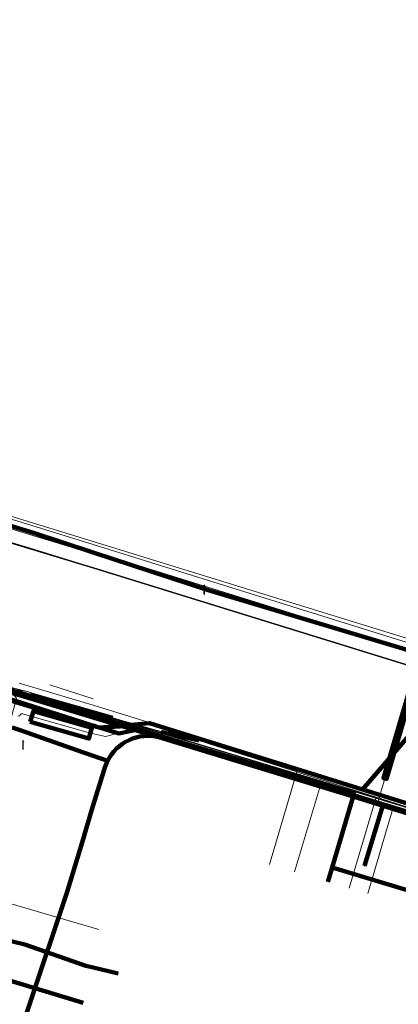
# Model space of a CAD drawing. Extents: x 152558 to 154479, y 462974 to 463683.
# Tile 525 of 638: x 153993 to 154028, y 463363 to 463452. Entities that reach past the tile are written whole.
import ezdxf
from ezdxf.lldxf.tags import DXFTag

# ---------------------------------------------------------------- set-up
doc = ezdxf.new("R2010")
doc.units = 0
doc.header["$LTSCALE"] = 0.2
doc.layers.get('0').update_dxf_attribs({"linetype": 'CONTINUOUS'})
for name, color, linetype, lineweight in [('B-RO-KL-DATA_COAXIAAL_17_ZIGGO BV-G', 90, 'KL-DATA-N', 18), ('B-RO-KL-DATA_COAXIAAL_7_ZIGGO BV-G', 90, 'KL-DATA-N', 18), ('B-RO-KL-DATA_DUCT_ZIGGO BV-G', 90, 'CONTINUOUS', 100), ('B-RO-KL-DATA_EUROFIBER NEDERLAND BV-G', 90, 'KL-DATA-N', 18), ('B-RO-KL-DATA_HULPSTUK_KPN BV-S', 90, 'CONTINUOUS', 25), ('B-RO-KL-DATA_KABELBED_KPN BV-G', 90, 'CONTINUOUS', 100), ('B-RO-KL-DATA_KABELBED_ZIGGO BV-G', 90, 'CONTINUOUS', 100), ('B-RO-KL-DATA_MANTELBUIS_ASBESTCEMENT_1_KPN BV-G', 90, 'CONTINUOUS', 100), ('B-RO-KL-DATA_MANTELBUIS_BETON_KPN BV-G', 90, 'CONTINUOUS', 100), ('B-RO-KL-DATA_MANTELBUIS_KPN BV-G', 90, 'CONTINUOUS', 100), ('B-RO-KL-DATA_MANTELBUIS_PVC_1_KPN BV-G', 90, 'CONTINUOUS', 100), ('B-RO-KL-DATA_MANTELBUIS_ZIGGO BV-G', 90, 'CONTINUOUS', 100), ('B-RO-KL-DATA_REGGEFIBER OPERATOR BV-G', 90, 'KL-DATA-N', 18), ('B-RO-KL-DATA_STEDIN NETBEHEER BV-G', 90, 'KL-DATA-N', 18), ('B-RO-KL-ET_LS_400 V_STEDIN NETBEHEER BV-G', 190, 'KL-LS-N', 18), ('B-RO-KL-ET_LS_GEMEENTE AMERSFOORT-S', 190, 'CONTINUOUS', 25), ('B-RO-KL-ET_LS_MANTELBUIS_PVC_75_STEDIN NETBEHEER BV-G', 190, 'CONTINUOUS', 100), ('B-RO-KL-ET_LS_MANTELBUIS_STEDIN NETBEHEER BV-G', 190, 'CONTINUOUS', 100), ('B-RO-KL-ET_MS_10 KV_STEDIN NETBEHEER BV-G', 130, 'KL-MS-N', 18), ('B-RO-KL-GAS_LD_GRIJS GIETIJZER_274_0.1 BAR_STEDIN NETBEHEER BV-G', 50, 'KL-GAS-LD-N', 18), ('B-RO-KL-GAS_LD_MANTELBUIS_GRIJS GIETIJZER_274_STEDIN NETBEHEER BV-G', 50, 'CONTINUOUS', 100), ('B-RO-KL-GAS_LD_PE_32_0.1 BAR_STEDIN NETBEHEER BV-G', 50, 'KL-GAS-LD-N', 18), ('B-RO-KL-GAS_LD_PE_40_0.1 BAR_STEDIN NETBEHEER BV-G', 50, 'KL-GAS-LD-N', 18), ('B-RO-KL-GAS_LD_PVC_160_0.1 BAR_STEDIN NETBEHEER BV-G', 50, 'KL-GAS-LD-N', 18), ('B-RO-KL-WATER_150_VITENS-G', 170, 'KL-WATER-N', 18)]:
    doc.layers.add(name, color=color, linetype=linetype, lineweight=lineweight)
doc.styles.add('NLCS-ISO', font='NLCS-ISO.ttf')
tags = doc.linetypes.add('KL-DATA-N', pattern='A,4,-1,[101,NLCS.SHX,S=0.5,R=0,X=0,Y=0],-1,4,-1,["D",Standard,S=1,R=0,X=-0.25,Y=-0.5],-1.5', length=12.5).pattern_tags.tags
tags[18] = DXFTag(74, 10)
tags = doc.linetypes.add('KL-GAS-LD-N', pattern='A,4,-1,[69,NLCS.SHX,S=0.5,R=0,X=0,Y=0],-1,4,-1,["L",Standard,S=1,R=0,X=0.25,Y=-0.5],-2', length=13).pattern_tags.tags
tags[18] = DXFTag(74, 10)
tags = doc.linetypes.add('KL-LS-N', pattern='A,4,-1,[103,NLCS.SHX,S=0.75,R=0,X=0,Y=0],-1,4,-1,["L",Standard,S=1,R=0,X=0,Y=-0.5],-2', length=13).pattern_tags.tags
tags[18] = DXFTag(74, 10)
tags = doc.linetypes.add('KL-MS-N', pattern='A,4,-1,[103,NLCS.SHX,S=0.75,R=0,X=0,Y=0],-1,4,-1,["M",Standard,S=1,R=0,X=0,Y=-0.5],-2', length=13).pattern_tags.tags
tags[18] = DXFTag(74, 10)
doc.linetypes.add('KL-WATER-N', pattern='A,7,-0.5,[168,NLCS.SHX,S=0.75,R=0,X=0.75,Y=0],-2', length=9.5)

# ---------------------------------------------------------------- blocks, each defined once
blk = doc.blocks.new('SKL-WTB_HULP_OVERIG-SO')
at = {"color": 0, "linetype": 'ByBlock', "lineweight": 18}
for points in [[(-0.14, 0.14), (0.14, -0.14)], [(0.14, 0.14), (-0.14, -0.14)]]:
    blk.add_lwpolyline(points, dxfattribs=at)
at = {"color": 0, "linetype": 'ByBlock', "lineweight": 18, "style": 'NLCS-ISO', "flags": 1}
for tag, p in [('TYPE', (1.5, 0)), ('OMSCHRIJVING', (1.5, -3)), ('LABEL', (1.5, -1.5))]:
    blk.add_attdef(tag, p, '', height=1, dxfattribs=at)
blk = doc.blocks.new('SKL-WTB_HULP_MOF-SO')
at = {"linetype": 'ByBlock', "lineweight": 18}
h = blk.add_hatch(color=0, dxfattribs=at)
h.dxf.hatch_style = 1
h.paths.add_polyline_path([(-0.5625, 0, 1), (0.5625, 0, 1)])
at = {"color": 0, "linetype": 'ByBlock', "lineweight": 18}
blk.add_circle((0, 0), 0.5625, dxfattribs=at)
at = {"color": 0, "linetype": 'ByBlock', "lineweight": 18, "style": 'NLCS-ISO', "flags": 1}
for tag, p in [('TYPE', (1.5, 0)), ('OMSCHRIJVING', (1.5, -3)), ('LABEL', (1.5, -1.5))]:
    blk.add_attdef(tag, p, '', height=1, dxfattribs=at)
blk = doc.blocks.new('SKL-ET_LS_MAST-SO')
for p, q in [((-0.05, 2.07), (0.05, 2.07)), ((-0.05, -2), (0.05, -2))]:
    blk.add_line(p, q)
for points in [[(-0.18, 1.76), (-0.22, 1.76), (-0.22, 1.84), (-0.18, 1.84), (-0.18, 1.79)], [(-0.18, 1.49), (-0.22, 1.49), (-0.22, 1.57), (-0.18, 1.57), (-0.18, 1.52)], [(-0.18, 1.79), (-0.05, 1.79)], [(-0.18, 1.76), (-0.05, 1.76)], [(-0.18, 1.52), (-0.05, 1.52)], [(-0.18, 1.49), (-0.05, 1.49)], [(-0.05, -2), (-0.05, 2.07)], [(0.05, -2), (0.05, 2.07)], [(0.18, 1.92), (0.05, 1.92)], [(0.18, 1.89), (0.05, 1.89)], [(0.18, 1.66), (0.05, 1.66)], [(0.18, 1.63), (0.05, 1.63)], [(0.18, 1.39), (0.05, 1.39)], [(0.18, 1.36), (0.05, 1.36)], [(0.18, 1.89), (0.22, 1.89), (0.22, 1.97), (0.18, 1.97), (0.18, 1.92)], [(0.18, 1.63), (0.22, 1.63), (0.22, 1.71), (0.18, 1.71), (0.18, 1.66)], [(0.18, 1.36), (0.22, 1.36), (0.22, 1.44), (0.18, 1.44), (0.18, 1.39)]]:
    blk.add_lwpolyline(points)

msp = doc.modelspace()

# ---------------------------------------------------------------- linework, layer by layer
at = {"layer": 'B-RO-KL-DATA_COAXIAAL_17_ZIGGO BV-G', "flags": 128}
for points in [[(153911.525, 463414.117), (153911.88, 463414.031), (153912.048, 463414.728), (153914.583, 463414.075), (153916.139, 463413.623), (153916.24, 463413.567), (153916.259, 463413.644), (153916.307, 463413.842), (153917.919, 463413.275), (153918.539, 463413.057), (153928.61, 463410.465), (153940.923, 463406.507), (153963.402, 463400.27), (153990.431, 463392.045), (154000, 463389.267), (154002.777, 463388.445), (154004.061, 463388.065), (154004.077, 463388.068), (154004.593, 463387.907), (154023.483, 463382.031), (154060.934, 463370.381), (154063.17, 463368.967), (154063.466, 463368.877), (154065.66, 463368.209), (154071.532, 463366.42), (154074.522, 463365.509), (154076.338, 463364.762), (154092.227, 463358.229), (154098.608, 463355.606), (154101.477, 463354.426), (154135.788, 463340.319), (154140.154, 463338.524), (154143.842, 463337.007), (154144.954, 463336.55), (154146.358, 463336.128), (154153.347, 463335.311), (154160.381, 463335.067), (154167.181, 463335.385), (154167.411, 463335.396), (154168.811, 463335.576), (154168.413, 463334.85), (154168.17, 463334.406), (154168.055, 463334.197), (154167.746, 463333.633), (154167.455, 463333.103), (154167.402, 463333.006), (154167.318, 463332.853), (154167.079, 463332.418), (154166.84, 463331.982), (154167.495, 463331.589), (154167.996, 463331.289), (154168.335, 463331.085), (154168.284, 463330.999)], [(153911.525, 463414.117), (153911.88, 463414.031), (153912.048, 463414.728), (153914.583, 463414.075), (153916.139, 463413.623), (153916.24, 463413.567), (153916.259, 463413.644), (153916.307, 463413.842), (153917.919, 463413.275), (153918.539, 463413.057), (153928.61, 463410.465), (153940.923, 463406.507), (153963.402, 463400.27), (153990.431, 463392.045), (154000, 463389.267), (154002.777, 463388.445), (154004.061, 463388.065), (154004.077, 463388.068), (154004.593, 463387.907), (154023.483, 463382.031), (154021.587, 463375.626), (154028.285, 463373.589), (154034.504, 463371.697), (154038.134, 463370.593), (154034.658, 463358.848), (154033.98, 463359.049)]]:
    msp.add_lwpolyline(points, dxfattribs=at)
at = {"layer": 'B-RO-KL-DATA_COAXIAAL_7_ZIGGO BV-G', "flags": 128}
for points in [[(154033.98, 463359.049), (154034.658, 463358.848), (154038.134, 463370.593), (154034.504, 463371.697), (154028.285, 463373.589), (154021.587, 463375.626), (154023.483, 463382.031), (154060.934, 463370.381), (154063.17, 463368.967), (154063.466, 463368.877), (154065.66, 463368.209), (154071.532, 463366.42), (154074.522, 463365.509), (154076.338, 463364.762), (154092.227, 463358.229), (154098.608, 463355.606), (154101.477, 463354.426), (154135.788, 463340.319), (154136.315, 463340.08), (154136.787, 463339.744), (154137.185, 463339.322), (154137.493, 463338.831), (154137.7, 463338.29), (154137.765, 463337.913), (154137.798, 463337.719), (154137.783, 463337.139), (154137.757, 463337.148), (154134.206, 463325.503), (154133.891, 463324.475), (154132.81, 463320.929), (154118.048, 463325.454), (154117.719, 463325.555), (154119.377, 463331.325), (154119.664, 463331.967)], [(154033.98, 463359.049), (154034.658, 463358.848), (154038.134, 463370.593), (154034.504, 463371.697), (154028.285, 463373.589), (154021.587, 463375.626), (154023.483, 463382.031), (154060.934, 463370.381), (154063.17, 463368.967), (154063.466, 463368.877), (154065.66, 463368.209), (154071.532, 463366.42), (154074.522, 463365.509), (154076.338, 463364.762), (154092.227, 463358.229), (154098.608, 463355.606), (154101.477, 463354.426), (154135.788, 463340.319), (154136.315, 463340.08), (154136.787, 463339.744), (154137.185, 463339.322), (154137.493, 463338.831), (154137.7, 463338.29), (154137.765, 463337.913), (154137.798, 463337.719), (154137.783, 463337.139), (154137.757, 463337.148), (154134.206, 463325.503), (154133.891, 463324.475), (154132.81, 463320.929), (154118.048, 463325.454), (154117.719, 463325.555), (154119.377, 463331.325), (154121.581, 463330.359)], [(154033.98, 463359.049), (154034.658, 463358.848), (154038.134, 463370.593), (154034.504, 463371.697), (154028.285, 463373.589), (154021.587, 463375.626), (154021.2, 463374.322)]]:
    msp.add_lwpolyline(points, dxfattribs=at)
at = {"layer": 'B-RO-KL-DATA_DUCT_ZIGGO BV-G', "flags": 128}
for points in [[(154060.934, 463370.381), (154023.483, 463382.031), (154004.593, 463387.907), (154004.061, 463388.065), (154002.777, 463388.445), (153990.431, 463392.045), (153963.402, 463400.27), (153940.923, 463406.507), (153928.61, 463410.465)], [(153928.61, 463410.465), (153940.923, 463406.507), (153963.402, 463400.27), (153990.431, 463392.045), (154002.777, 463388.445), (154004.061, 463388.065), (154004.593, 463387.907), (154023.483, 463382.031), (154060.934, 463370.381)], [(154060.934, 463370.381), (154023.483, 463382.031), (154004.593, 463387.907), (154004.061, 463388.065), (154002.777, 463388.445), (153990.431, 463392.045), (153963.402, 463400.27), (153940.923, 463406.507), (153928.61, 463410.465)], [(153928.61, 463410.465), (153940.923, 463406.507), (153963.402, 463400.27), (153990.431, 463392.045), (154002.777, 463388.445), (154004.061, 463388.065), (154004.593, 463387.907), (154023.483, 463382.031), (154060.934, 463370.381)], [(154060.934, 463370.381), (154023.483, 463382.031), (154004.593, 463387.907), (154004.061, 463388.065), (154002.777, 463388.445), (153990.431, 463392.045), (153963.402, 463400.27), (153940.923, 463406.507), (153928.61, 463410.465)], [(154060.934, 463370.381), (154023.483, 463382.031), (154004.593, 463387.907), (154004.061, 463388.065), (154002.777, 463388.445), (153990.431, 463392.045), (153963.402, 463400.27), (153940.923, 463406.507), (153928.61, 463410.465)], [(154060.934, 463370.381), (154023.483, 463382.031), (154004.593, 463387.907), (154004.061, 463388.065), (154002.777, 463388.445), (153990.431, 463392.045), (153963.402, 463400.27), (153940.923, 463406.507), (153928.61, 463410.465)], [(154060.934, 463370.381), (154023.483, 463382.031), (154004.593, 463387.907), (154004.061, 463388.065), (154002.777, 463388.445), (153990.431, 463392.045), (153963.402, 463400.27), (153940.923, 463406.507), (153928.61, 463410.465)], [(153928.61, 463410.465), (153940.923, 463406.507), (153963.402, 463400.27), (153990.431, 463392.045), (154002.777, 463388.445), (154004.061, 463388.065), (154004.593, 463387.907), (154023.483, 463382.031), (154060.934, 463370.381)], [(154060.934, 463370.381), (154023.483, 463382.031), (154004.593, 463387.907), (154004.061, 463388.065), (154002.777, 463388.445), (153990.431, 463392.045), (153963.402, 463400.27), (153940.923, 463406.507), (153928.61, 463410.465)], [(154061.164, 463371.147), (154024.333, 463382.643), (154005.078, 463388.653), (154002.777, 463388.445), (154000.566, 463388.245), (154000.494, 463388.267), (153992.555, 463390.676), (153992.42, 463390.847), (153992.016, 463391.356), (153987.351, 463392.768), (153981.507, 463394.537), (153981.421, 463394.254), (153980.161, 463394.606), (153958.563, 463400.646), (153952.273, 463402.55), (153952.322, 463402.633), (153945.618, 463404.804), (153940.803, 463406.022), (153929.841, 463409.175)], [(154061.164, 463371.147), (154024.333, 463382.643), (154005.078, 463388.653), (154002.777, 463388.445), (154000.566, 463388.245), (154000.494, 463388.267), (153992.555, 463390.676), (153992.42, 463390.847), (153992.016, 463391.356), (153987.351, 463392.768), (153981.507, 463394.537), (153981.421, 463394.254), (153980.161, 463394.606), (153958.563, 463400.646), (153952.273, 463402.55), (153952.322, 463402.633), (153945.618, 463404.804), (153940.803, 463406.022), (153929.841, 463409.175)], [(154061.164, 463371.147), (154024.333, 463382.643), (154005.078, 463388.653), (154002.777, 463388.445), (154000.566, 463388.245), (154000.494, 463388.267), (153992.555, 463390.676), (153992.42, 463390.847), (153992.016, 463391.356), (153987.351, 463392.768), (153981.507, 463394.537), (153981.421, 463394.254), (153980.161, 463394.606), (153958.563, 463400.646), (153952.273, 463402.55), (153952.322, 463402.633), (153945.618, 463404.804), (153940.803, 463406.022), (153929.841, 463409.175)]]:
    msp.add_lwpolyline(points, dxfattribs=at)
at = {"layer": 'B-RO-KL-DATA_EUROFIBER NEDERLAND BV-G', "flags": 128}
for points in [[(153468.28, 463410.709), (153474.1, 463405.3), (153477.2, 463402), (153482.8, 463396.5), (153483.4, 463396.1), (153484.5, 463395.7), (153485.1, 463395.1), (153485.4, 463394.6), (153489.3, 463383.7), (153490.1, 463382.6), (153492.1, 463377.5), (153494.9, 463369), (153496.7, 463364.6), (153498.9, 463358.9), (153501, 463356.3), (153505.1, 463353.7), (153510.5, 463352.7), (153530.4, 463349.1), (153532.5, 463348.3), (153547.9, 463345.7), (153551.9, 463346.5), (153555.7, 463348.2), (153557.3, 463348.2), (153558.5, 463347.8), (153559.2, 463347.2), (153560.9, 463345.6), (153561.7, 463345), (153561.8, 463344.9), (153568.5, 463352.7), (153576.9, 463362.5), (153578.8, 463365), (153584.8, 463371.9), (153585.8, 463373.1), (153593.1, 463375.7), (153602.2, 463379), (153603.8, 463379.4), (153605.2, 463379.4), (153609.1, 463378.7), (153626, 463375.8), (153642.2, 463372.7), (153655.9, 463370.3), (153658, 463369.7), (153659.2, 463368.7), (153659.9, 463368.7), (153667.9, 463367.3), (153668.5, 463367.2), (153668.8, 463368.3), (153670, 463374.4), (153671.1, 463375.4), (153672.1, 463376.5), (153672.6, 463378.9), (153676.2, 463398.8), (153679.2, 463403.2), (153680.4, 463405.6), (153682.6, 463410.3), (153684.2, 463415.8), (153686.1, 463425.6), (153688.2, 463439.2), (153691.7, 463458.3), (153692.5, 463459.2), (153694.5, 463469.3), (153695, 463472.5), (153695.6, 463473), (153696.8, 463473.3), (153714.4, 463468.6), (153734.1, 463463.4), (153764.6, 463455.2), (153795.3, 463447.1), (153824.6, 463439.2), (153850.3, 463432.5), (153853.5, 463431.6), (153854.6, 463431.1), (153855.6, 463430.2), (153856.9, 463429.6), (153858.6, 463429.2), (153862.3, 463428.3), (153862.8, 463428.3), (153863.4, 463428.4), (153864.6, 463428.2), (153865.4, 463427.8), (153867.6, 463427.3), (153869.5, 463426.7), (153870.3, 463426.8), (153872.6, 463426.9), (153881.5, 463424.5), (153892.7, 463421.2), (153908.9, 463416.3), (153914.4, 463414.6), (153916.7, 463413.8), (153917.9, 463413.7), (153924.7, 463411.6), (153925.7, 463411.2), (153926.3, 463411), (153927, 463410.3), (153937.8, 463407.2), (153962.3, 463400.1), (153977.3, 463395.5), (153980.3, 463394.8), (153982.6, 463394.8), (153989.8, 463392.6), (153994, 463391.5), (154002.9, 463388.7), (154017.2, 463384.4), (154040.4, 463377.4), (154061, 463371.2), (154063.8, 463370.2), (154064.9, 463369.4), (154072.3, 463366.7), (154077.4, 463364.9), (154077.8, 463364.4), (154078.3, 463363.6), (154083.9, 463361.2), (154085.3, 463360), (154131.3, 463340.4), (154133.3, 463339.8), (154135, 463340.5), (154137.2, 463340.5), (154195.5, 463339), (154196.5, 463338.8), (154205.1, 463318.8), (154207.907, 463314.948), (154215.408, 463306.208), (154238.158, 463279.967), (154239.892, 463278.39), (154243.9, 463273.8), (154244.9, 463273.2), (154246.4, 463273.4), (154247.978, 463272.872), (154250.1, 463272.8), (154252.7, 463273.5), (154255.6, 463274.8), (154256.5, 463274.3)], [(154016.8, 463312), (153994.745, 463308.89), (153993.681, 463305.321), (153987.622, 463306.875), (153978.649, 463309.505), (153975.017, 463312.518), (153970.509, 463313.95), (153970.101, 463314.146), (153970.667, 463315.034), (153972.558, 463321.404), (153972.757, 463322.08), (153973.3, 463323.2), (153979.1, 463342.6), (153985.5, 463364.6), (153989.2, 463377.4), (153992, 463386.8), (153993.058, 463390.909), (153991.86, 463392.39), (153992.552, 463391.876), (153994, 463391.5), (154001.7, 463389.1), (154062.3, 463370.7), (154063.8, 463370.2), (154064.9, 463369.4), (154072.3, 463366.7), (154077.4, 463364.9), (154078.3, 463363.6), (154083.9, 463361.2), (154085.3, 463360), (154131.3, 463340.4), (154133.3, 463339.8), (154135, 463340.5), (154137.2, 463340.5), (154195.5, 463339), (154196.5, 463338.8), (154202.5, 463324.4), (154205.1, 463318.8), (154207.9, 463314.9), (154238.2, 463280), (154240.1, 463278.2), (154243.9, 463273.8), (154244.9, 463273.2), (154246.4, 463273.4), (154248.2, 463272.9), (154250.1, 463272.8), (154252.7, 463273.5), (154255.6, 463274.8), (154256.5, 463274.3)], [(153991.86, 463392.39), (153992.552, 463391.876), (153994, 463391.5), (154063.82, 463370.18), (154064.92, 463369.38), (154072.32, 463366.68), (154077.42, 463364.88), (154078.32, 463363.58), (154083.92, 463361.18), (154085.32, 463359.98), (154131.32, 463340.38), (154133.32, 463339.78), (154135.02, 463340.48), (154137.22, 463340.48), (154195.52, 463338.98), (154196.52, 463338.78), (154202.567, 463324.366), (154205.12, 463318.78), (154207.927, 463314.928), (154238.178, 463279.947), (154240.12, 463278.18), (154243.92, 463273.78), (154244.92, 463273.18), (154246.42, 463273.38), (154248.22, 463272.88), (154250.12, 463272.78), (154252.72, 463273.48), (154255.62, 463274.78), (154256.52, 463274.28)]]:
    msp.add_lwpolyline(points, dxfattribs=at)
at = {"layer": 'B-RO-KL-DATA_KABELBED_KPN BV-G', "flags": 128}
for points in [[(153970.778, 463413.071), (153994.599, 463405.825)], [(153994.599, 463405.825), (154000, 463404.058), (154010.401, 463400.656), (154053.667, 463387.693)], [(154023.609, 463382.108), (154005.742, 463387.591), (153990.5, 463392.268), (153963.504, 463400.552), (153963.479, 463400.56), (153963.448, 463400.57), (153953.21, 463403.789)], [(154006.326, 463387.263), (154005.932, 463387.382), (154000.382, 463389.05), (154000, 463389.164), (153990.43, 463392.044)], [(153993.872, 463391.008), (154000.382, 463389.05), (154003.453, 463388.126)], [(153993.906, 463391.222), (154001.018, 463389.039)], [(153992.665, 463388.254), (153993.386, 463388.012), (153999.126, 463386.002), (154000, 463385.693), (154001.294, 463385.237), (154001.294, 463385.237)], [(153993.386, 463388.012), (153999.126, 463386.002)], [(154001.294, 463385.238), (154001.461, 463385.54), (154001.653, 463385.826), (154001.868, 463386.096), (154002.105, 463386.346), (154002.362, 463386.575), (154002.638, 463386.782), (154002.93, 463386.965), (154003.237, 463387.123), (154003.556, 463387.254), (154003.884, 463387.358), (154004.221, 463387.434), (154004.562, 463387.482), (154004.907, 463387.5), (154005.251, 463387.49), (154005.594, 463387.45), (154005.932, 463387.382), (154006.13, 463387.327), (154006.326, 463387.263)], [(154006.326, 463387.263), (154025.559, 463381.39)], [(153997.74, 463373.711), (153999.006, 463377.878), (153999.882, 463380.857), (154000, 463381.234), (154000.968, 463384.33), (154001.052, 463384.641), (154001.161, 463384.944), (154001.294, 463385.237), (154001.294, 463385.238)], [(154023.609, 463382.108), (154039.293, 463377.296), (154060.913, 463370.596), (154060.997, 463370.57), (154065.279, 463368.874), (154076.159, 463364.568), (154093.345, 463357.593), (154103.036, 463353.659), (154123.825, 463344.703), (154133.679, 463340.459), (154147.969, 463332.929), (154160.423, 463326.07), (154171.43, 463320.009), (154183.146, 463313.529), (154190.752, 463309.247), (154198.066, 463304.484), (154205.058, 463299.26), (154210.518, 463294.483), (154215.706, 463289.412), (154220.366, 463284.338), (154221.547, 463282.958), (154223.766, 463280.374), (154225.384, 463278.497)], [(154026.175, 463381.201), (154024.522, 463375.767)], [(154025.559, 463381.39), (154026.175, 463381.201)], [(154026.175, 463381.201), (154060.913, 463370.596), (154060.995, 463370.571)], [(153977.46, 463308.034), (153987.599, 463343.427), (153997.598, 463373.243), (153997.74, 463373.711)], [(154002.24, 463366.044), (154000, 463366.585), (153999.334, 463366.747), (153993.833, 463368.663), (153987.751, 463370.124), (153987.751, 463370.124)]]:
    msp.add_lwpolyline(points, dxfattribs=at)
at = {"layer": 'B-RO-KL-DATA_KABELBED_ZIGGO BV-G', "flags": 128}
for points in [[(154002.777, 463388.445), (153990.431, 463392.045), (153963.402, 463400.27), (153940.923, 463406.507), (153928.61, 463410.465), (153918.539, 463413.057)], [(154041.469, 463396.43), (154036.223, 463396.43), (154024.333, 463382.643)], [(154000.494, 463388.267), (153992.42, 463390.847)], [(153992.555, 463390.676), (154000.494, 463388.267)], [(154000.566, 463388.245), (154000.494, 463388.267)], [(154000.566, 463388.245), (154002.777, 463388.445)], [(154004.061, 463388.065), (154002.32, 463387.713), (154000.566, 463388.245)], [(154002.777, 463388.445), (154005.078, 463388.653), (154024.333, 463382.643)], [(154004.061, 463388.065), (154002.777, 463388.445)], [(154004.593, 463387.907), (154004.061, 463388.065)], [(154023.483, 463382.031), (154004.593, 463387.907)], [(154023.483, 463382.031), (154023.561, 463382.293), (154004.593, 463387.907)], [(154021.587, 463375.626), (154023.483, 463382.031)], [(154063.466, 463368.877), (154063.17, 463368.967), (154060.934, 463370.381), (154023.483, 463382.031)], [(154061.563, 463370.754), (154061.164, 463371.147), (154024.333, 463382.643)], [(154021.2, 463374.322), (154021.587, 463375.626)], [(154028.285, 463373.589), (154021.587, 463375.626)], [(153999.097, 463363.384), (153985.662, 463367.463)]]:
    msp.add_lwpolyline(points, dxfattribs=at)
at = {"layer": 'B-RO-KL-DATA_MANTELBUIS_ASBESTCEMENT_1_KPN BV-G', "flags": 128}
msp.add_lwpolyline([(153993.386, 463388.012), (153999.126, 463386.002)], dxfattribs=at)
at = {"layer": 'B-RO-KL-DATA_MANTELBUIS_BETON_KPN BV-G', "flags": 128}
msp.add_lwpolyline([(153993.872, 463391.008), (154000.382, 463389.05), (154003.453, 463388.126)], dxfattribs=at)
at = {"layer": 'B-RO-KL-DATA_MANTELBUIS_KPN BV-G', "flags": 128}
msp.add_lwpolyline([(153993.906, 463391.222), (154001.018, 463389.039)], dxfattribs=at)
at = {"layer": 'B-RO-KL-DATA_MANTELBUIS_PVC_1_KPN BV-G', "flags": 128}
msp.add_lwpolyline([(153993.872, 463391.008), (154000.382, 463389.05), (154003.453, 463388.126)], dxfattribs=at)
at = {"layer": 'B-RO-KL-DATA_MANTELBUIS_ZIGGO BV-G', "flags": 128}
for points in [[(153992.622, 463390.656), (154000, 463388.417), (153992.651, 463390.745)], [(153992.622, 463390.656), (154000, 463388.417), (153992.651, 463390.745)], [(153994.353, 463390.131), (154000, 463388.417), (153994.374, 463390.201)], [(154000, 463388.417), (154000.494, 463388.267), (154000, 463388.423)], [(154000, 463388.417), (154000.494, 463388.267), (154000, 463388.423)]]:
    msp.add_lwpolyline(points, dxfattribs=at)
at = {"layer": 'B-RO-KL-DATA_REGGEFIBER OPERATOR BV-G', "flags": 128}
for points in [[(153913.026, 463588.512), (153917.76, 463582.722), (153919.9, 463579.922), (153924.934, 463573.097), (153927.032, 463570.267), (153933.653, 463560.089), (153933.956, 463559.624), (153934.595, 463558.796), (153937.716, 463554.144), (153938.807, 463552.275), (153943.634, 463544.003), (153947.383, 463537.578), (153951.323, 463530.823), (153953.389, 463527.284), (153957.224, 463520.71), (153957.853, 463519.633), (153960.041, 463515.881), (153962.853, 463511.062), (153963.464, 463508.781), (153963.928, 463507.049), (153963.644, 463504.785), (153962.325, 463498.485), (153961.455, 463494.997), (153960.239, 463491.303), (153958.397, 463483.786), (153957.944, 463479.606), (153954.985, 463469.052), (153954.244, 463465.148), (153952.646, 463458.358), (153950.63, 463450.133), (153949.515, 463446.123), (153948.072, 463437.827), (153948.288, 463436.438), (153948.3, 463434.376), (153940.971, 463408.585), (153940.791, 463406.717), (153943.917, 463405.672), (153971.356, 463397.31), (153978.673, 463395.463), (153980.116, 463395.147), (153991.663, 463391.417), (153993.633, 463390.453), (153994.742, 463390.094), (154001.128, 463388.088), (154001.433, 463388.121), (154003.47, 463388.264), (154020.522, 463383.048), (154027.112, 463381.043), (154033.511, 463379.079), (154061.449, 463370.399), (154064.988, 463369.251), (154070.922, 463367.467), (154071.858, 463367.076), (154075.578, 463364.2), (154086.819, 463361.31), (154106.391, 463351.737), (154132.83, 463340.54), (154137.035, 463338.803), (154137.709, 463338.569), (154138.277, 463338.371), (154144.3, 463334.72), (154145.009, 463333.632), (154146.493, 463332.615), (154147.287, 463331.526), (154147.807, 463330.658), (154150.955, 463329.127), (154158.381, 463325.878), (154163.778, 463321.905), (154165.175, 463321.095), (154199.219, 463301.799), (154200.484, 463300.773), (154200.571, 463300.703), (154200.751, 463300.405), (154202.614, 463298.367), (154204.327, 463296.233), (154206.144, 463293.969), (154208.533, 463292.484), (154210.327, 463290.627), (154214.051, 463287.018), (154216.8, 463284.074), (154220.134, 463280.74), (154224.551, 463278.522), (154230.35, 463272.055), (154233.354, 463268.951), (154237.519, 463264.418), (154238.083, 463263.804), (154240.863, 463260.285), (154247.202, 463252.446), (154251.117, 463247.66), (154253.437, 463245.444), (154256.055, 463242.323), (154262.177, 463235.067), (154264.7, 463231.812), (154270.615, 463224.492), (154271.487, 463223.729), (154274.37, 463220.367), (154276.645, 463217.464), (154276.595, 463217.282), (154277.779, 463215.646), (154282.304, 463211.067), (154289.107, 463203.391), (154289.983, 463202.227), (154293.428, 463198.113), (154296.69, 463194.483), (154300.357, 463189.855), (154305.54, 463183.689), (154307.739, 463180.917), (154307.896, 463180.72), (154313.53, 463173.874), (154313.622, 463173.741), (154316.339, 463170.504), (154320.528, 463165.57), (154322.36, 463163.464), (154324.992, 463160.503), (154326.192, 463158.752), (154329.288, 463154.993), (154331.805, 463152.468), (154333.713, 463149.321), (154334.283, 463148.44), (154334.541, 463147.292), (154334.812, 463147.033), (154329.172, 463139.667), (154323.933, 463133.834), (154323.157, 463133.017), (154321.935, 463131.325), (154318.633, 463125.879), (154317.325, 463123.722), (154314.87, 463119.347), (154310.957, 463111.007), (154310.969, 463111.017), (154309.104, 463106.328), (154306.068, 463098.881), (154304.322, 463094.507), (154301.175, 463084.112), (154300.364, 463081.57), (154299.19, 463076.336), (154297.502, 463066.468), (154295.862, 463060.47), (154295.325, 463056.67), (154294.354, 463050.162), (154294.347, 463048.617), (154292.094, 463027.261), (154292.751, 463021.483), (154292.716, 463020.645), (154293.38, 463017.418), (154294.812, 463010.982), (154294.759, 463003.827), (154295.336, 463003.563), (154303.867, 463000.732), (154307.831, 463001.078), (154316.275, 463004.819), (154316.846, 463004.763), (154326.456, 462982.209)], [(153131, 463431.7), (153133.1, 463432.5), (153135.4, 463432.2), (153155.7, 463428.9), (153175.9, 463425.6), (153177.3, 463424.9), (153178, 463423.9), (153178.2, 463422.1), (153177.7, 463418.5), (153178.3, 463418.4), (153182.7, 463417.7), (153183.3, 463417.5), (153183.5, 463419), (153184.2, 463421.4), (153185.5, 463422.5), (153187.6, 463422.9), (153190, 463422.5), (153204.7, 463419.9), (153226.2, 463416), (153236.1, 463414.2), (153237.6, 463412.5), (153238.2, 463410.6), (153238.2, 463409.9), (153238.1, 463408.2), (153238.2, 463407.9), (153243.5, 463407), (153243.9, 463406.9), (153244.2, 463408.4), (153245.3, 463410.7), (153248.2, 463412.3), (153249.7, 463412.2), (153268.1, 463409), (153292.7, 463404.7), (153294.7, 463403.4), (153296.2, 463403.2), (153296.4, 463403.1), (153297.5, 463402.9), (153298.4, 463402.6), (153299.2, 463402.5), (153304.9, 463401.2), (153305.2, 463401.2), (153307.1, 463400.8), (153310.9, 463400.6), (153333.1, 463396.6), (153341.8, 463395.1), (153343.9, 463394.2), (153346.4, 463391.9), (153346.5, 463391.6), (153354.7, 463390.6), (153357.3, 463390.9), (153359.8, 463391.2), (153362.3, 463391.5), (153367.5, 463390.5), (153368.5, 463390.7), (153370.7, 463404.7), (153371.2, 463408.1), (153372.4, 463415.4), (153372.9, 463418.7), (153373.1, 463419.6), (153374.2, 463420), (153375.2, 463420.4), (153397.3, 463416.9), (153413.7, 463413.9), (153413.8, 463413.2), (153413.4, 463410.6), (153413.5, 463409.8), (153415.2, 463409.4), (153420.9, 463408.3), (153424.9, 463407.4), (153425.2, 463408), (153426.4, 463412), (153427.3, 463412.7), (153427.9, 463413.5), (153428.6, 463418.2), (153428.6, 463418.5), (153437.4, 463416.7), (153440.9, 463415.8), (153454.5, 463412.9), (153457.3, 463412.3), (153462.1, 463411.4), (153464.6, 463411), (153465.5, 463411.3), (153467, 463411.5), (153467.5, 463411.4), (153474.1, 463405.3), (153477.2, 463402), (153482.8, 463396.5), (153483.4, 463396.1), (153484.5, 463395.7), (153485.1, 463395.1), (153485.4, 463394.6), (153489.3, 463383.7), (153490.1, 463382.6), (153492.1, 463377.5), (153495, 463368.8), (153496.7, 463364.6), (153498.3, 463360.6), (153498.9, 463358.9), (153501, 463356.3), (153505.1, 463353.7), (153510.5, 463352.7), (153530.4, 463349.1), (153532.5, 463348.3), (153547.9, 463345.7), (153551.9, 463346.5), (153555.7, 463348.2), (153557.3, 463348.2), (153558.5, 463347.8), (153561.7, 463345), (153561.8, 463344.9), (153568.5, 463352.7), (153576.9, 463362.5), (153578.8, 463365), (153584.8, 463371.9), (153585.8, 463373.1), (153593.1, 463375.7), (153602.2, 463379), (153603.8, 463379.4), (153605.2, 463379.4), (153609.1, 463378.7), (153626, 463375.8), (153642.2, 463372.7), (153655.9, 463370.3), (153658, 463369.7), (153659.2, 463368.7), (153659.9, 463368.7), (153667.9, 463367.3), (153669, 463367.1), (153668.8, 463368.3), (153670, 463374.4), (153671.1, 463375.4), (153672.1, 463376.5), (153672.7, 463379.1), (153676.2, 463398.8), (153678.8, 463402.6), (153679.5, 463403.8), (153680.4, 463405.6), (153682.6, 463410.3), (153684.2, 463415.8), (153686.1, 463425.6), (153687.2, 463431.7), (153688.2, 463439.2), (153691.7, 463458.3), (153692.5, 463459.2), (153694.5, 463469.3), (153695, 463472.5), (153695.6, 463473), (153696.8, 463473.3), (153714.4, 463468.6), (153734.1, 463463.4), (153764.6, 463455.2), (153795.3, 463447.1), (153824.6, 463439.2), (153850.3, 463432.5), (153853.5, 463431.6), (153854.6, 463431.1), (153855.6, 463430.2), (153856.9, 463429.6), (153858.6, 463429.2), (153862.3, 463428.3), (153862.8, 463428.3), (153863.4, 463428.4), (153864.6, 463428.2), (153865.4, 463427.8), (153867.6, 463427.3), (153869.5, 463426.7), (153870.3, 463426.8), (153872.6, 463426.9), (153881.5, 463424.5), (153892.7, 463421.2), (153908.9, 463416.3), (153914.4, 463414.6), (153916.7, 463413.8), (153917.9, 463413.7), (153924.7, 463411.6), (153925.7, 463411.2), (153926.3, 463411), (153927, 463410.3), (153937.8, 463407.2), (153962.3, 463400.1), (153977.3, 463395.5), (153980.3, 463394.8), (153982.6, 463394.8), (153989.8, 463392.6), (153994, 463391.5), (154002.9, 463388.7), (154017.2, 463384.4), (154041, 463377.3), (154061, 463371.2), (154063.8, 463370.2), (154064.9, 463369.4), (154077.4, 463364.9), (154078.3, 463363.6), (154083.9, 463361.2), (154085.3, 463360), (154131.3, 463340.4), (154133.3, 463339.8), (154135, 463340.5), (154137.2, 463340.5), (154195.5, 463339), (154196.5, 463338.8), (154202.6, 463324.3), (154205.1, 463318.8), (154207.8, 463315.1), (154212, 463310.1), (154214, 463307.9), (154215.9, 463305.7), (154217.9, 463303.5), (154219.9, 463301.3), (154238, 463280.1), (154240.1, 463278.2), (154243.9, 463273.8), (154244.6, 463273), (154246.2, 463273.4), (154246.4, 463273.4), (154248.2, 463272.9), (154250.1, 463272.8), (154252.7, 463273.5), (154258.4, 463276.1), (154262.2, 463278.2), (154278.3, 463284.9), (154306.7, 463297.1), (154330.5, 463306.7), (154333.4, 463304.3), (154337.9, 463299.7), (154338.9, 463298.8), (154341.6, 463297.8), (154344.4, 463297.1), (154346.8, 463297), (154349.2, 463297.2), (154351.6, 463297.9), (154354.8, 463299.1), (154356, 463299.4), (154357.5, 463298.9), (154358.1, 463298.7), (154361.192, 463299.949)], [(153937.757, 463407.218), (153962.325, 463400.084), (153977.328, 463395.535), (153980.26, 463394.765), (153982.613, 463394.76), (153989.755, 463392.556), (153994.039, 463391.51), (154002.947, 463388.736), (154017.152, 463384.45), (154040.979, 463377.27), (154060.962, 463371.175), (154063.827, 463370.234), (154064.898, 463369.36), (154077.407, 463364.923), (154078.35, 463363.644), (154083.902, 463361.213), (154085.33, 463359.987), (154131.331, 463340.448), (154133.268, 463339.82), (154135.014, 463340.506), (154137.234, 463340.463), (154195.506, 463339.041), (154196.518, 463338.821), (154202.608, 463324.325), (154205.099, 463318.815), (154207.823, 463315.096), (154212, 463310.142), (154213.962, 463307.921), (154215.926, 463305.702), (154217.89, 463303.484), (154219.855, 463301.267), (154238.026, 463280.13), (154240.109, 463278.181), (154243.918, 463273.786), (154244.599, 463273.031)], [(153937.757, 463407.218), (153962.325, 463400.084), (153977.328, 463395.535), (153980.26, 463394.765), (153982.613, 463394.76), (153989.755, 463392.556), (153994.039, 463391.51), (154002.947, 463388.736), (154017.152, 463384.45), (154040.979, 463377.27), (154060.962, 463371.175), (154063.827, 463370.234), (154064.898, 463369.36), (154077.407, 463364.923), (154078.35, 463363.644), (154083.902, 463361.213), (154085.33, 463359.987), (154131.331, 463340.448), (154133.268, 463339.82)], [(153993.156, 463390.686), (153993.633, 463390.453), (153994.742, 463390.094), (154001.128, 463388.088), (154001.433, 463388.121), (154003.47, 463388.264), (154020.522, 463383.048), (154027.112, 463381.043), (154033.511, 463379.079), (154061.449, 463370.399), (154064.7, 463369.344)], [(154018.197, 463375.219), (154020.522, 463383.048), (154027.112, 463381.043)], [(154024.798, 463373.258), (154027.112, 463381.043)], [(154027.112, 463381.043), (154033.511, 463379.079)]]:
    msp.add_lwpolyline(points, dxfattribs=at)
at = {"layer": 'B-RO-KL-DATA_STEDIN NETBEHEER BV-G', "flags": 128}
for points in [[(154241.663, 463272.775), (154240.779, 463273.319), (154238.716, 463275.312), (154219.28, 463297.994), (154209.469, 463309.481), (154205.844, 463312.881), (154202.281, 463315.87), (154197.657, 463319.445), (154195.282, 463321.202), (154168.159, 463335.795), (154154.035, 463339.957), (154153.41, 463340.426), (154153.097, 463341.129), (154153.097, 463341.715), (154155.16, 463351.571), (154153.857, 463351.607), (154153.071, 463351.777), (154152.269, 463351.826), (154143.433, 463353.101), (154139.353, 463354.145), (154133.483, 463355.941), (154111.247, 463365.15), (154102.91, 463369.317), (154098.034, 463371.285), (154083.4, 463376.845), (154070.391, 463380.933), (154042.913, 463389.369), (154000, 463402.641), (153971.113, 463411.354), (153951.788, 463417.517), (153936.83, 463421.583), (153912.116, 463429.29), (153901.725, 463431.913), (153899.74, 463432.245), (153897.717, 463432.796), (153892.884, 463431.796), (153879.879, 463435.343), (153872.535, 463437.292), (153870.878, 463438.371), (153868.804, 463439.134), (153866.524, 463438.937), (153834.598, 463447.402), (153819.304, 463451.731), (153785.875, 463460.819), (153738.066, 463474.273), (153704.153, 463482.996), (153640.722, 463500), (153619.302, 463505.321), (153578.059, 463516.512), (153523.566, 463531.081), (153512.661, 463534.039), (153484.716, 463541.417), (153458.418, 463548.696), (153457.352, 463553.635), (153413.527, 463565.319), (153389.742, 463571.84), (153370.691, 463576.739), (153320.778, 463590.118), (153286.029, 463599.544), (153248.965, 463609.62), (153211.671, 463619.676), (153176.869, 463628.98), (153157.188, 463635.289), (153111.754, 463653.166), (153096.88, 463659.382), (153091.537, 463661.836)], [(154158.127, 463352.701), (154153.078, 463351.827), (154152.274, 463351.876), (154143.443, 463353.15), (154139.367, 463354.193), (154133.5, 463355.988), (154111.268, 463365.196), (154102.931, 463369.363), (154098.052, 463371.332), (154083.416, 463376.892), (154070.406, 463380.981), (154042.928, 463389.417), (154000, 463402.693), (153971.128, 463411.402), (153951.802, 463417.565), (153936.844, 463421.631), (153912.13, 463429.338), (153901.735, 463431.962), (153899.751, 463432.294), (153897.147, 463433.003), (153893.424, 463434.192)], [(154158.061, 463352.733), (154152.977, 463353.03), (154148.652, 463353.504), (154145.274, 463354.303), (154142.369, 463355.102), (154139.276, 463356.079), (154134.887, 463357.767), (154128.921, 463360.313), (154110.958, 463368.217), (154105.22, 463371.165), (154099.119, 463373.487), (154092.733, 463375.129), (154085.072, 463377.606), (154084.503, 463378.252), (154070.89, 463382.611), (154043.48, 463391.235), (154041.393, 463391.257), (154040.152, 463391.643), (154038.704, 463392.722), (154000, 463404.776), (153971.766, 463413.508), (153955.961, 463418.375)]]:
    msp.add_lwpolyline(points, dxfattribs=at)
at = {"layer": 'B-RO-KL-ET_LS_400 V_STEDIN NETBEHEER BV-G', "flags": 128}
for points in [[(154009.404, 463401.064), (154009.394, 463401.067), (153961.441, 463415.626), (153960.923, 463415.9), (153960.418, 463416.524), (153960.372, 463417.169)], [(154047.515, 463390.405), (154000, 463405.057), (153987.725, 463408.82)], [(154029.684, 463394.869), (154025.637, 463381.222)], [(153996.087, 463392.119), (154000, 463390.846)], [(154073.623, 463366.949), (154061.109, 463370.955), (154058.192, 463371.782), (154057.645, 463371.937), (154034.237, 463378.575), (154025.637, 463381.222), (154003.596, 463388.002), (154001.938, 463387.652), (154001.11, 463387.451), (153999.744, 463387.738), (153993.61, 463389.489), (153993.539, 463389.496), (153993.488, 463389.483), (153993.429, 463389.439), (153993.334, 463389.305), (153993.186, 463389.28)]]:
    msp.add_lwpolyline(points, dxfattribs=at)
at = {"layer": 'B-RO-KL-ET_LS_MANTELBUIS_PVC_75_STEDIN NETBEHEER BV-G', "flags": 128}
msp.add_lwpolyline([(154029.143, 463393.568), (154026.219, 463383.693), (154026.507, 463383.607), (154029.431, 463393.482), (154029.143, 463393.568)], dxfattribs=at)
at = {"layer": 'B-RO-KL-ET_LS_MANTELBUIS_STEDIN NETBEHEER BV-G', "flags": 128}
msp.add_lwpolyline([(153994.317, 463388.769), (153999.607, 463387.257), (153999.881, 463388.219), (153994.591, 463389.731), (153994.317, 463388.769)], dxfattribs=at)
at = {"layer": 'B-RO-KL-ET_MS_10 KV_STEDIN NETBEHEER BV-G', "flags": 128}
for points in [[(154099.092, 463372.665), (154092.733, 463375.129), (154070.776, 463382.227), (154043.306, 463390.661), (153994.605, 463405.827), (153972.041, 463412.791), (153952.221, 463419.109), (153937.315, 463423.368), (153917.456, 463429.649), (153903.347, 463433.857), (153902.835, 463433.963), (153902.311, 463433.977), (153901.793, 463433.9), (153901.297, 463433.734), (153900.837, 463433.484), (153900.427, 463433.158), (153900.08, 463432.766), (153899.807, 463432.319), (153899.615, 463431.831), (153896.338, 463420.682), (153894.497, 463421.169)], [(154135.806, 463355.282), (154133.5, 463355.988), (154111.268, 463365.196), (154102.931, 463369.363), (154098.052, 463371.332), (154083.416, 463376.892), (154070.406, 463380.981), (154042.928, 463389.417), (153994.199, 463404.487), (153973.807, 463410.588)]]:
    msp.add_lwpolyline(points, dxfattribs=at)
at = {"layer": 'B-RO-KL-GAS_LD_GRIJS GIETIJZER_274_0.1 BAR_STEDIN NETBEHEER BV-G', "flags": 128}
msp.add_lwpolyline([(154018.731, 463384.139), (154025.561, 463381.973), (154032.616, 463379.736), (154040.924, 463377.102), (154073.024, 463367.159)], dxfattribs=at)
at = {"layer": 'B-RO-KL-GAS_LD_MANTELBUIS_GRIJS GIETIJZER_274_STEDIN NETBEHEER BV-G', "flags": 128}
for points in [[(153994.335, 463391.22), (154001.74, 463389.111)], [(154006.147, 463387.87), (154009.557, 463387.08)]]:
    msp.add_lwpolyline(points, dxfattribs=at)
at = {"layer": 'B-RO-KL-GAS_LD_PE_32_0.1 BAR_STEDIN NETBEHEER BV-G', "flags": 128}
for points in [[(154015.93, 463375.893), (154018.411, 463384.242)], [(154023.12, 463373.757), (154025.561, 463381.973)]]:
    msp.add_lwpolyline(points, dxfattribs=at)
at = {"layer": 'B-RO-KL-GAS_LD_PE_40_0.1 BAR_STEDIN NETBEHEER BV-G', "flags": 128}
msp.add_lwpolyline([(153988.855, 463373.424), (154000.523, 463370)], dxfattribs=at)
at = {"layer": 'B-RO-KL-GAS_LD_PVC_160_0.1 BAR_STEDIN NETBEHEER BV-G', "flags": 128}
msp.add_lwpolyline([(153993.126, 463391.705), (153994.354, 463391.215), (154001.721, 463389.116), (154006.223, 463387.852), (154009.557, 463387.08), (154018.411, 463384.242), (154018.731, 463384.139)], dxfattribs=at)
at = {"layer": 'B-RO-KL-WATER_150_VITENS-G', "flags": 128}
msp.add_lwpolyline([(153993.315, 463392.25), (153994.126, 463392.01), (154000, 463390.269), (154006.613, 463388.222), (154039.469, 463378.031), (154061.226, 463371.337), (154072.443, 463367.351)], dxfattribs=at)

# ---------------------------------------------------------------- block references
at = {"layer": 'B-RO-KL-DATA_HULPSTUK_KPN BV-S', "xscale": 0.2, "yscale": 0.2, "zscale": 0.2}
for name, p in [('SKL-WTB_HULP_OVERIG-SO', (153994.599, 463405.825)), ('SKL-WTB_HULP_OVERIG-SO', (153994.599, 463405.825)), ('SKL-WTB_HULP_OVERIG-SO', (154006.326, 463387.263)), ('SKL-WTB_HULP_OVERIG-SO', (154006.326, 463387.263)), ('SKL-WTB_HULP_OVERIG-SO', (154006.326, 463387.263)), ('SKL-WTB_HULP_OVERIG-SO', (154001.294, 463385.238)), ('SKL-WTB_HULP_OVERIG-SO', (154001.294, 463385.238)), ('SKL-WTB_HULP_OVERIG-SO', (154001.294, 463385.237)), ('SKL-WTB_HULP_MOF-SO', (154013.549, 463385.195)), ('SKL-WTB_HULP_MOF-SO', (154014.501, 463384.903)), ('SKL-WTB_HULP_OVERIG-SO', (154023.609, 463382.108)), ('SKL-WTB_HULP_OVERIG-SO', (154023.609, 463382.108)), ('SKL-WTB_HULP_OVERIG-SO', (154025.559, 463381.39)), ('SKL-WTB_HULP_OVERIG-SO', (154025.559, 463381.39)), ('SKL-WTB_HULP_OVERIG-SO', (154026.175, 463381.201)), ('SKL-WTB_HULP_OVERIG-SO', (154026.175, 463381.201)), ('SKL-WTB_HULP_OVERIG-SO', (154026.175, 463381.201)), ('SKL-WTB_HULP_OVERIG-SO', (154024.522, 463375.767)), ('SKL-WTB_HULP_OVERIG-SO', (153997.74, 463373.711)), ('SKL-WTB_HULP_OVERIG-SO', (153997.74, 463373.711)), ('SKL-WTB_HULP_OVERIG-SO', (154002.24, 463366.044))]:
    msp.add_blockref(name, p, dxfattribs=at)
at = {"layer": 'B-RO-KL-ET_LS_GEMEENTE AMERSFOORT-S', "xscale": 0.2, "yscale": 0.2, "zscale": 0.2}
for p in [(154010.039, 463400.695), (153993.672, 463386.657)]:
    msp.add_blockref('SKL-ET_LS_MAST-SO', p, dxfattribs=at)

doc.saveas('drawing.dxf')
